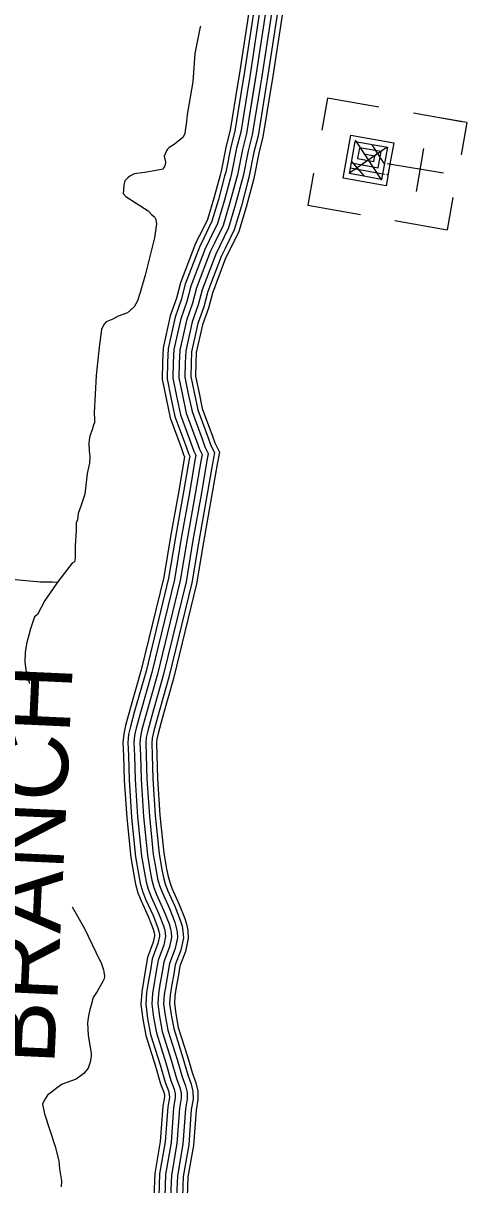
# Model space of a CAD drawing. Extents: x 1551132 to 1791609, y 378168 to 563823.
# Drawn here: x 1624306 to 1626623, y 415751 to 421824 of the extents above; entities that cross this region are included whole.
import ezdxf

# ---------------------------------------------------------------- set-up
doc = ezdxf.new("R2010")
doc.units = 0
for name, color, linetype in [('DESIGN - ROW - Right-of-Way and Easement Labels', 7, 'Continuous'), ('DESIGN - TRANSPORTATION - Text', 7, 'Continuous'), ('DESIGN - UTILITIES - Cable (Underground) with Text', 7, 'Continuous'), ('SURVEY - PROPERTY - Owners', 7, 'Continuous'), ('SURVEY - TRANSPORTATION - Roads', 7, 'Continuous')]:
    doc.layers.add(name, color=color, linetype=linetype)

msp = doc.modelspace()

# ---------------------------------------------------------------- linework, layer by layer
at = {"layer": 'DESIGN - TRANSPORTATION - Text'}
for points in [[(1625231.437, 421808.738), (1625230.52, 421804.254), (1625203.413, 421664.551), (1625192.113, 421516.48), (1625162.338, 421346.775), (1625157.18, 421294.774), (1625152.514, 421264.815), (1625150.072, 421244.823), (1625139.672, 421227.014), (1625094.848, 421189.93), (1625068.499, 421174.479), (1625059.916, 421164.904), (1625054.108, 421156.762), (1625042.683, 421128.345), (1625048.816, 421098.752), (1625048.458, 421082.718), (1625037.975, 421060.91), (1624999.817, 421053.734), (1624939.577, 421043.051), (1624885.42, 421036.234), (1624863.162, 421024.709), (1624852.646, 421016.058), (1624836.596, 420999.241), (1624832.146, 420979.291), (1624829.571, 420953.298), (1624829.129, 420933.264), (1624842.762, 420916.922), (1624896.028, 420883.672), (1624959.101, 420842.179), (1624976.693, 420823.753), (1624992.292, 420810.886), (1624998.109, 420797.219), (1625001.617, 420775.094), (1624991.967, 420701.142), (1624943.618, 420505.795), (1624917.627, 420416.176), (1624902.652, 420372.408), (1624885.944, 420340.707), (1624851.253, 420309.415), (1624802.871, 420292.448), (1624774.53, 420277.039), (1624740.181, 420261.772), (1624727.881, 420248.013), (1624715.307, 420222.237), (1624703.257, 420130.302), (1624687.965, 419982.323), (1624677.599, 419786.126), (1624678.932, 419756.025), (1624678.399, 419731.991), (1624674.357, 419730.074), (1624665.649, 419698.199), (1624654.941, 419666.364), (1624650.449, 419644.414), (1624648.141, 419630.438)], [(1624648.141, 419630.438), (1624651.158, 419586.271), (1624654.533, 419558.137), (1624651.774, 419524.127), (1624640.575, 419470.259), (1624628.175, 419362.298), (1624606.759, 419298.63), (1624593.917, 419260.837), (1624589.159, 419226.869), (1624582.801, 419210.969), (1624581.909, 419170.901), (1624578.134, 419090.816), (1624577.059, 419042.731), (1624576.751, 419028.714), (1624574.301, 419008.722), (1624562.134, 419000.972), (1624490.069, 418908.369), (1624419.779, 418805.708), (1624380.147, 418732.423), (1624365.889, 418720.714), (1624344.473, 418657.054), (1624335.765, 418625.179), (1624322.74, 418579.369), (1624315.723, 418533.418), (1624314.607, 418483.333), (1624321.448, 418431.073), (1624338.148, 418372.572), (1624338.423, 418371.514)], [(1624246.675, 418916.944), (1624338.498, 418908.886), (1624396.38, 418903.594), (1624458.404, 418904.219), (1624489.078, 418901.611)], [(1624562.617, 417204.9), (1624625.657, 417091.405), (1624684.914, 416967.818), (1624715.555, 416907.009), (1624724.838, 416874.733), (1624726.621, 416864.674), (1624730.129, 416842.549), (1624729.813, 416828.523), (1624721.504, 416814.673), (1624692.313, 416761.205), (1624671.614, 416729.596), (1624660.722, 416689.753), (1624654.239, 416667.852), (1624647.481, 416633.926), (1624642.681, 416597.95), (1624645.206, 416531.749), (1624654.089, 416481.447), (1624661.106, 416437.196), (1624660.747, 416421.162), (1624656.131, 416393.212), (1624645.414, 416361.378), (1624622.807, 416333.818), (1624582.107, 416302.651), (1624509.559, 416278.209), (1624485.176, 416260.708), (1624454.61, 416235.332), (1624432.261, 416219.799), (1624417.728, 416196.065), (1624407.203, 416172.247), (1624418.078, 416121.896), (1624472.31, 415952.325), (1624492.609, 415875.706), (1624495.718, 415835.555), (1624506.284, 415771.179), (1624503.617, 415741.169)]]:
    msp.add_lwpolyline(points, dxfattribs=at)
at = {"layer": 'DESIGN - UTILITIES - Cable (Underground) with Text'}
for p, q in [((1625896.092, 421432.566), (1625866.445, 421264.002)), ((1626163.83, 421385.355), (1625896.092, 421432.566)), ((1626598.107, 421308.714), (1626345.594, 421353.325)), ((1626623.231, 421304.272), (1626483, 421329.086)), ((1626623.231, 421304.272), (1626593.535, 421135.758)), ((1626359.85, 420944.491), (1626399.446, 421169.063)), ((1625822.708, 421040.13), (1625792.928, 420871.749)), ((1625792.928, 420871.749), (1626067.566, 420823.263)), ((1626549.839, 420912.061), (1626520.143, 420743.414)), ((1626246.78, 420791.591), (1626520.143, 420743.414))]:
    msp.add_line(p, q, dxfattribs=at)
for points in [[(1626225.917, 421085.719), (1626221.65, 421086.603), (1626201.636, 420974.138), (1625977.281, 421013.783), (1626016.876, 421238.438), (1626241.448, 421198.801), (1626211.751, 421030.462), (1626204.226, 421032.087)], [(1626194.327, 421033.495), (1626015.071, 421065.258), (1626040.018, 421205.356), (1626208.491, 421175.659), (1626178.661, 421007.362), (1626010.321, 421037.192), (1626020.262, 421093.291), (1626160.668, 421068.344), (1626175.492, 421152.559), (1626063.16, 421172.399), (1626053.311, 421116.299), (1626137.393, 421101.559), (1626142.493, 421129.459), (1626086.26, 421139.266)], [(1626207.482, 421176.401), (1626013.138, 421041.458)], [(1626180.027, 421002.828), (1626041.643, 421211.998)], [(1626192.084, 421089.686), (1626128.283, 421188.633)], [(1626086.97, 421025.218), (1626022.07, 421100.941)], [(1626502.455, 421039.617), (1626207.175, 421089.244)]]:
    msp.add_lwpolyline(points, dxfattribs=at)
at = {"layer": 'SURVEY - PROPERTY - Owners'}
msp.add_lwpolyline([(1625305.068, 420673.516), (1625283.452, 420628.923), (1625212.045, 420439.785), (1625190.604, 420359.991), (1625158.996, 420270.364), (1625124.189, 420114.643), (1625120.989, 420048.55), (1625119.58, 419970.406), (1625137.947, 419879.87), (1625158.238, 419785.301), (1625213.536, 419635.981), (1625226.844, 419597.655), (1625240.336, 419569.354), (1625233.686, 419533.386), (1625204.62, 419363.532), (1625162.337, 419125.767), (1625126.446, 418909.936), (1625007.632, 418420.982), (1624947.858, 418211.585), (1624926.417, 418131.799), (1624918.292, 418095.132), (1624915.151, 418061.847), (1624917.959, 417995.646), (1624921.717, 417871.301), (1624934.2, 417676.646), (1624954.541, 417473.832), (1624969.607, 417388.296), (1624978.174, 417343.12), (1624988.907, 417305.811), (1625002.831, 417268.51), (1625041.297, 417183.633), (1625068.055, 417115.006), (1625075.58, 417088.814), (1625079.213, 417068.705), (1625080.821, 417046.621), (1625069.88, 416994.703), (1625040.48, 416917.059), (1625031.506, 416863.099), (1625020.356, 416799.156), (1625012.148, 416749.03), (1625008.514, 416697.145), (1625017.322, 416630.843), (1625031.905, 416552.408), (1625081.096, 416397.179), (1625107.453, 416306.51), (1625124.62, 416260.1), (1625131.011, 416230.866), (1625131.603, 416203.849), (1625122.661, 416151.889), (1625109.345, 415967.726), (1625080.354, 415801.871), (1625076.329, 415689.702)], dxfattribs=at)
at = {"layer": 'SURVEY - TRANSPORTATION - Roads'}
for points in [[(1625505.306, 422006.985), (1625493.239, 421938.583), (1625434.191, 421552.181), (1625427.649, 421511.83)], [(1625529.647, 422002.693), (1625517.631, 421934.566), (1625458.598, 421548.339), (1625452.048, 421507.88)], [(1625560.18, 421997.309), (1625548.221, 421929.533), (1625489.223, 421543.523), (1625482.648, 421502.921)], [(1625590.704, 421991.926), (1625578.812, 421924.499), (1625519.847, 421538.697), (1625513.247, 421497.963)], [(1625621.228, 421986.543), (1625609.403, 421919.466), (1625550.471, 421533.872), (1625543.846, 421493.005)], [(1625651.761, 421981.159), (1625639.994, 421914.432), (1625581.095, 421529.056), (1625574.446, 421488.046)], [(1625677.085, 421976.692), (1625665.369, 421910.249), (1625606.495, 421525.055), (1625599.828, 421483.929)], [(1625578.812, 421924.499), (1625519.847, 421538.697), (1625472.589, 421246.898), (1625451.082, 421163.104), (1625424.699, 421031.284), (1625386.075, 420885.655), (1625349.917, 420766.035), (1625305.068, 420673.516)], [(1625427.657, 421511.847), (1625387.616, 421264.648), (1625366.509, 421182.405), (1625340.192, 421050.926), (1625334.543, 421029.609)], [(1625452.057, 421507.897), (1625411.841, 421259.59), (1625390.616, 421176.904), (1625364.284, 421045.326), (1625358.434, 421023.275)], [(1625482.656, 421502.938), (1625442.215, 421253.24), (1625420.849, 421170.004), (1625394.491, 421038.301), (1625388.4, 421015.334)], [(1625513.255, 421497.98), (1625472.589, 421246.898), (1625451.082, 421163.104), (1625424.699, 421031.284), (1625418.366, 421007.392)], [(1625543.855, 421493.021), (1625502.964, 421240.556), (1625481.314, 421156.204), (1625454.906, 421024.267), (1625448.332, 420999.45)], [(1625574.454, 421488.063), (1625533.338, 421234.206), (1625511.547, 421149.304), (1625485.114, 421017.242), (1625478.298, 420991.508)], [(1625599.845, 421483.954), (1625558.537, 421228.948), (1625536.63, 421143.579), (1625510.18, 421011.417), (1625503.155, 420984.916)], [(1625334.551, 421029.642), (1625302.643, 420909.322), (1625268.894, 420797.694), (1625227.037, 420711.342)], [(1625358.442, 421023.3), (1625326.418, 420902.581), (1625291.993, 420788.669), (1625249.278, 420700.559)], [(1625388.4, 421015.359), (1625356.25, 420894.114), (1625320.951, 420777.352), (1625277.177, 420687.042)], [(1625418.366, 421007.408), (1625386.075, 420885.655), (1625349.917, 420766.035), (1625305.068, 420673.516)], [(1625448.332, 420999.458), (1625415.899, 420877.197), (1625378.883, 420754.718), (1625332.959, 420659.991)], [(1625478.289, 420991.516), (1625445.732, 420868.73), (1625407.841, 420743.401), (1625360.858, 420646.474)], [(1625503.147, 420984.916), (1625470.473, 420861.713), (1625431.873, 420734.01), (1625384, 420635.249)], [(1625226.137, 420711.784), (1625202.795, 420663.616), (1625128.455, 420466.727), (1625106.764, 420386), (1625074.532, 420294.606), (1625036.941, 420126.418), (1625033.316, 420051.458), (1625031.707, 419962.381), (1625052.082, 419861.945), (1625073.798, 419760.742), (1625130.972, 419606.355), (1625145.579, 419564.287), (1625148.904, 419557.303), (1625147.329, 419548.762), (1625118.213, 419378.607), (1625075.889, 419140.642), (1625040.448, 418927.512), (1624922.809, 418443.391), (1624863.327, 418235.01), (1624841.202, 418152.683), (1624831.478, 418108.79), (1624827.261, 418064.122), (1624830.303, 417992.462), (1624834.086, 417867.167), (1624846.769, 417669.462), (1624867.593, 417461.832), (1624883.326, 417372.513), (1624892.751, 417322.778), (1624905.55, 417278.302), (1624921.7, 417235.026), (1624960.432, 417149.573), (1624984.865, 417086.905), (1624990.048, 417068.855), (1624992.065, 417057.688), (1624992.44, 417052.596), (1624985.448, 417019.428), (1624955.374, 416940.01), (1624945.033, 416877.833), (1624933.866, 416813.781), (1624924.933, 416759.205), (1624920.391, 416694.403), (1624930.674, 416617.043), (1624946.657, 416531.057), (1624997.164, 416371.678), (1625024.097, 416279.017), (1625040.23, 416235.399), (1625043.505, 416220.441), (1625043.722, 416210.39), (1625035.488, 416162.514), (1625022.18, 415978.468), (1624992.914, 415811.038), (1624988.564, 415689.943)], [(1625249.278, 420700.559), (1625226.437, 420653.449), (1625152.963, 420458.827), (1625131.347, 420378.375), (1625099.298, 420287.498), (1625062.523, 420122.968), (1625059.015, 420050.608), (1625057.473, 419964.731), (1625077.256, 419867.203), (1625098.556, 419767.942), (1625155.179, 419615.038), (1625169.404, 419574.071), (1625175.712, 419560.837), (1625172.646, 419544.253), (1625143.546, 419374.19), (1625101.239, 419136.284), (1625065.664, 418922.362), (1624947.675, 418436.816), (1624888.11, 418228.143), (1624866.185, 418146.558), (1624856.927, 418104.79), (1624853.027, 418063.456), (1624856.002, 417993.396), (1624859.777, 417868.376), (1624872.401, 417671.562), (1624893.084, 417465.348), (1624908.617, 417377.146), (1624917.8, 417328.745), (1624929.983, 417286.369), (1624945.491, 417244.843), (1624984.14, 417159.557), (1625009.256, 417095.139), (1625015.123, 417074.705), (1625017.614, 417060.921), (1625018.348, 417050.846), (1625010.206, 417012.178), (1624980.332, 416933.284), (1624970.39, 416873.508), (1624959.224, 416809.489), (1624950.499, 416756.221), (1624946.232, 416695.211), (1624956.074, 416621.085), (1624971.648, 416537.316), (1625021.772, 416379.153), (1625048.538, 416287.076), (1625064.971, 416242.641), (1625069.163, 416223.499), (1625069.488, 416208.474), (1625061.046, 416159.397), (1625047.73, 415975.318), (1625018.547, 415808.355), (1625014.297, 415689.877)], [(1625277.177, 420687.042), (1625254.944, 420641.182), (1625182.504, 420449.302), (1625160.971, 420369.183), (1625129.147, 420278.931), (1625093.356, 420118.802), (1625090.006, 420049.575), (1625088.523, 419967.573), (1625107.597, 419873.537), (1625128.397, 419776.618), (1625184.354, 419625.514), (1625198.12, 419585.863), (1625208.02, 419565.095), (1625203.161, 419538.82), (1625174.079, 419368.857), (1625131.788, 419131.026), (1625096.055, 418916.145), (1624977.658, 418428.899), (1624917.984, 418219.86), (1624896.301, 418139.183), (1624887.61, 418099.957), (1624884.093, 418062.647), (1624886.976, 417994.521), (1624890.751, 417869.842), (1624903.301, 417674.104), (1624923.808, 417469.59), (1624939.116, 417382.721), (1624947.983, 417335.928), (1624959.449, 417296.086), (1624974.157, 417256.676), (1625012.715, 417171.591), (1625038.656, 417105.072), (1625045.355, 417081.763), (1625048.414, 417064.813), (1625049.589, 417048.729), (1625040.039, 417003.436), (1625010.406, 416925.168), (1625000.948, 416868.308), (1624989.79, 416804.323), (1624981.323, 416752.621), (1624977.373, 416696.178), (1624986.698, 416625.968), (1625001.781, 416544.866), (1625051.43, 416388.17), (1625077.996, 416296.793), (1625094.795, 416251.367), (1625100.087, 416227.183), (1625100.545, 416206.157), (1625091.854, 416155.647), (1625078.537, 415971.526), (1625049.455, 415805.113), (1625045.313, 415689.785)], [(1625305.068, 420673.516), (1625283.452, 420628.923), (1625212.045, 420439.785), (1625190.604, 420359.991), (1625158.996, 420270.364), (1625124.189, 420114.643), (1625120.989, 420048.55), (1625119.58, 419970.406), (1625137.947, 419879.87), (1625158.238, 419785.301), (1625213.536, 419635.981), (1625226.844, 419597.655), (1625240.336, 419569.354), (1625233.686, 419533.386), (1625204.62, 419363.532), (1625162.337, 419125.767), (1625126.446, 418909.936), (1625007.632, 418420.982), (1624947.858, 418211.585), (1624926.417, 418131.799), (1624918.292, 418095.132), (1624915.151, 418061.847), (1624917.959, 417995.646), (1624921.717, 417871.301), (1624934.2, 417676.646), (1624954.541, 417473.832), (1624969.607, 417388.296), (1624978.174, 417343.12), (1624988.907, 417305.811), (1625002.831, 417268.51), (1625041.297, 417183.633), (1625068.055, 417115.006), (1625075.58, 417088.814), (1625079.213, 417068.705), (1625080.821, 417046.621), (1625069.88, 416994.703), (1625040.48, 416917.059), (1625031.506, 416863.099), (1625020.356, 416799.156), (1625012.148, 416749.03), (1625008.514, 416697.145), (1625017.322, 416630.843), (1625031.905, 416552.408), (1625081.096, 416397.179), (1625107.453, 416306.51), (1625124.62, 416260.1), (1625131.011, 416230.866), (1625131.603, 416203.849), (1625122.661, 416151.889), (1625109.345, 415967.726), (1625080.354, 415801.871), (1625076.329, 415689.702)], [(1625305.068, 420673.516), (1625283.452, 420628.923), (1625212.045, 420439.785), (1625190.604, 420359.991), (1625158.996, 420270.364), (1625124.189, 420114.643), (1625120.989, 420048.55), (1625119.58, 419970.406), (1625137.947, 419879.87), (1625158.238, 419785.301), (1625213.536, 419635.981), (1625226.844, 419597.655), (1625240.336, 419569.354), (1625233.686, 419533.386), (1625204.62, 419363.532), (1625162.337, 419125.767), (1625126.446, 418909.936), (1625007.632, 418420.982), (1624947.858, 418211.585), (1624926.417, 418131.799), (1624918.292, 418095.132), (1624915.151, 418061.847), (1624917.959, 417995.646), (1624921.717, 417871.301), (1624934.2, 417676.646), (1624954.541, 417473.832), (1624969.607, 417388.296), (1624978.174, 417343.12), (1624988.907, 417305.811), (1625002.831, 417268.51), (1625041.297, 417183.633), (1625068.055, 417115.006), (1625075.58, 417088.814), (1625079.213, 417068.705), (1625080.821, 417046.621), (1625069.88, 416994.703), (1625040.48, 416917.059), (1625031.506, 416863.099), (1625020.356, 416799.156), (1625012.148, 416749.03), (1625008.514, 416697.145), (1625017.322, 416630.843), (1625031.905, 416552.408), (1625081.096, 416397.179), (1625107.453, 416306.51), (1625124.62, 416260.1), (1625131.011, 416230.866), (1625131.603, 416203.849), (1625122.661, 416151.889), (1625109.345, 415967.726), (1625080.354, 415801.871), (1625076.329, 415689.702)], [(1625332.959, 420659.991), (1625311.96, 420616.665), (1625241.586, 420430.268), (1625220.237, 420350.799), (1625188.846, 420261.797), (1625155.021, 420110.485), (1625151.971, 420047.525), (1625150.638, 419973.239), (1625168.296, 419886.204), (1625188.079, 419793.985), (1625242.719, 419646.448), (1625255.569, 419609.447), (1625272.652, 419573.612), (1625264.21, 419527.953), (1625235.161, 419358.207), (1625192.886, 419120.509), (1625156.837, 418903.728), (1625037.606, 418413.065), (1624977.733, 418203.309), (1624956.533, 418124.416), (1624948.975, 418090.306), (1624946.208, 418061.047), (1624948.942, 417996.771), (1624952.683, 417872.759), (1624965.099, 417679.187), (1624985.274, 417478.074), (1625000.098, 417393.872), (1625008.365, 417350.312), (1625018.364, 417315.536), (1625031.506, 417280.344), (1625069.88, 417195.675), (1625097.454, 417124.94), (1625105.804, 417095.864), (1625110.012, 417072.596), (1625112.054, 417044.512), (1625099.721, 416985.969), (1625070.555, 416908.951), (1625062.063, 416857.891), (1625050.922, 416793.989), (1625042.972, 416745.438), (1625039.655, 416698.112), (1625047.947, 416635.718), (1625062.03, 416559.95), (1625110.762, 416406.187), (1625136.911, 416316.227), (1625154.444, 416268.834), (1625161.935, 416234.55), (1625162.66, 416201.54), (1625153.469, 416148.131), (1625140.153, 415963.926), (1625111.253, 415798.63), (1625107.345, 415689.618)], [(1625360.858, 420646.474), (1625340.467, 420604.398), (1625271.127, 420420.743), (1625249.861, 420341.607), (1625218.695, 420253.23), (1625185.854, 420106.318), (1625182.962, 420046.491), (1625181.687, 419976.081), (1625198.637, 419892.537), (1625217.92, 419802.66), (1625271.893, 419656.923), (1625284.285, 419621.239), (1625304.959, 419577.871), (1625294.726, 419522.519), (1625265.693, 419352.873), (1625223.436, 419115.25), (1625187.228, 418897.511), (1625067.589, 418405.148), (1625007.607, 418195.026), (1624986.649, 418117.041), (1624979.658, 418085.473), (1624977.274, 418060.239), (1624979.916, 417997.896), (1624983.657, 417874.226), (1624995.999, 417681.729), (1625015.998, 417482.316), (1625030.598, 417399.447), (1625038.547, 417357.496), (1625047.83, 417325.253), (1625060.172, 417292.177), (1625098.454, 417207.708), (1625126.854, 417134.873), (1625136.037, 417102.922), (1625140.811, 417076.488), (1625143.295, 417042.396), (1625129.553, 416977.227), (1625100.629, 416900.834), (1625092.621, 416852.691), (1625081.488, 416788.822), (1625073.796, 416741.838), (1625070.796, 416699.078), (1625078.571, 416640.602), (1625092.162, 416567.5), (1625140.419, 416415.204), (1625166.369, 416325.944), (1625184.268, 416277.559), (1625192.86, 416238.233), (1625193.718, 416199.224), (1625184.277, 416144.38), (1625170.96, 415960.134), (1625142.161, 415795.388), (1625138.361, 415689.527)], [(1625383.1, 420635.69), (1625363.192, 420594.623), (1625294.677, 420413.151), (1625273.485, 420334.282), (1625242.494, 420246.397), (1625210.445, 420103.001), (1625207.662, 420045.675), (1625206.453, 419978.34), (1625222.836, 419897.587), (1625241.719, 419809.585), (1625295.159, 419665.265), (1625307.184, 419630.639), (1625330.725, 419581.263), (1625319.059, 419518.186), (1625290.043, 419348.623), (1625247.794, 419111.058), (1625211.461, 418892.561), (1625091.488, 418398.831), (1625031.423, 418188.426), (1625010.657, 418111.157), (1625004.115, 418081.623), (1625002.04, 418059.597), (1625004.615, 417998.796), (1625008.348, 417875.384), (1625020.64, 417683.754), (1625040.497, 417485.699), (1625054.905, 417403.897), (1625062.622, 417363.229), (1625071.313, 417333.003), (1625083.038, 417301.611), (1625121.237, 417217.309), (1625150.295, 417142.79), (1625160.136, 417108.547), (1625165.361, 417079.597), (1625168.194, 417040.712), (1625153.344, 416970.261), (1625124.612, 416894.367), (1625116.987, 416848.532), (1625105.862, 416784.697), (1625098.371, 416738.971), (1625095.629, 416699.853), (1625102.987, 416644.485), (1625116.178, 416573.517), (1625164.069, 416422.388), (1625189.86, 416333.694), (1625208.043, 416284.526), (1625217.518, 416241.175), (1625218.476, 416197.382), (1625208.843, 416141.38), (1625195.518, 415957.109), (1625166.802, 415792.805), (1625163.093, 415689.46)]]:
    msp.add_lwpolyline(points, dxfattribs=at)

# ---------------------------------------------------------------- texts
at = {"layer": 'DESIGN - ROW - Right-of-Way and Easement Labels'}
msp.add_text('BRANCH', height=370.0097, rotation=87.3509611, dxfattribs=at).set_placement((1624468.277, 416375.761))

doc.saveas('drawing.dxf')
